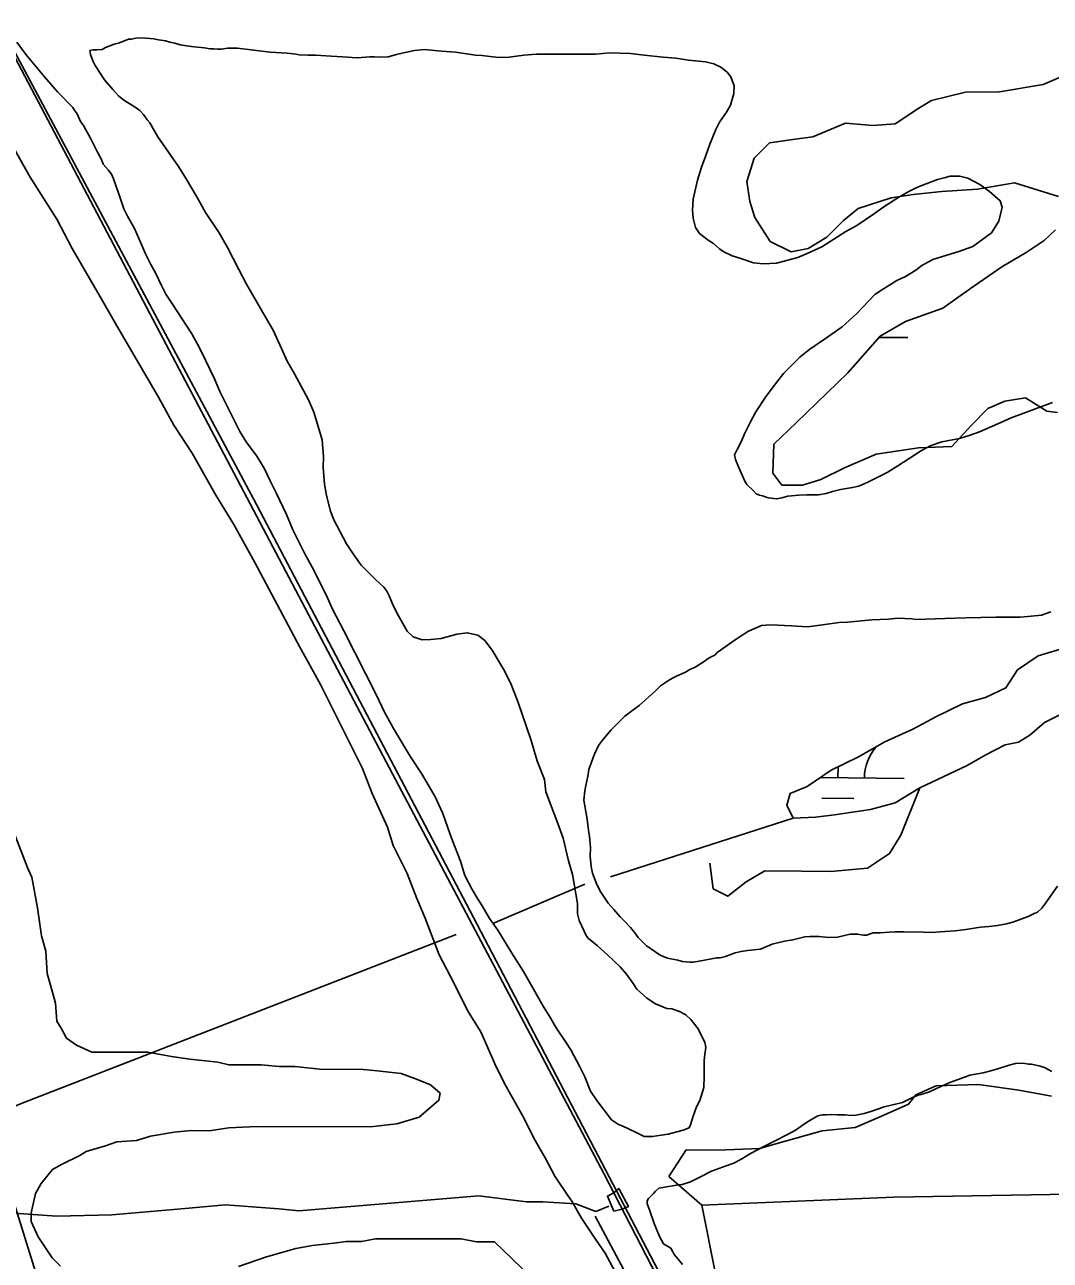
# Model space of a CAD drawing. Extents: x 3271442 to 3309282, y 752266 to 777610.
# Drawn here: x 3281323 to 3282097, y 761152 to 762085 of the extents above; entities that cross this region are included whole.
import ezdxf

# ---------------------------------------------------------------- set-up
doc = ezdxf.new("R2010")
doc.units = 0
for name, color, linetype in [('V-BRDG-OTLN', 7, 'Continuous'), ('V-RAIL-TRAK', 7, 'Continuous'), ('V-ROAD-CNTR', 7, 'Continuous'), ('V-SITE-VEGE', 7, 'Continuous'), ('V-TOPO-SHOR', 7, 'Continuous'), ('V-UTIL-LINE', 7, 'Continuous'), ('V-WETL-SWMP', 7, 'Continuous')]:
    doc.layers.add(name, color=color, linetype=linetype)

msp = doc.modelspace()

# ---------------------------------------------------------------- linework, layer by layer
at = {"layer": 'V-BRDG-OTLN'}
msp.add_lwpolyline([(3281767.16, 761189.19), (3281762.39, 761200.42), (3281767.18, 761202.99), (3281770.97, 761206.17), (3281778.3, 761192.55), (3281773.52, 761190.71)], close=True, dxfattribs=at)
at = {"layer": 'V-RAIL-TRAK'}
msp.add_lwpolyline([(3282675.51, 759475.29), (3282580.67, 759655.72), (3282389.32, 760021.6), (3282261.48, 760263.29), (3282094.35, 760578.83), (3281852.03, 761038.7), (3281759.71, 761217.45), (3281600.11, 761519.14), (3281426.72, 761848.1), (3281225.77, 762229.51), (3281018.12, 762624.77), (3280777.47, 763080.87), (3280584.03, 763445.92), (3280474.99, 763656.13), (3280392.69, 763812.22), (3280303.81, 763977.12), (3280011.59, 764499.14), (3279732.38, 764958.24), (3279510.81, 765302.38)], dxfattribs=at)
at = {"layer": 'V-ROAD-CNTR'}
msp.add_lwpolyline([(3278896.58, 766194.43), (3279207.35, 765753.19), (3279382.04, 765504.24), (3279510.19, 765320.37), (3279619.28, 765148.7), (3279740.65, 764957.87), (3279844.06, 764790.15), (3279936.96, 764634.6), (3280040.96, 764460.44), (3280130.22, 764309.95), (3280239.56, 764110.47), (3280361.88, 763885.17), (3280539.41, 763548.96), (3280924.05, 762814.51), (3281160.65, 762359.79), (3281314.57, 762065.05), (3281497.65, 761722.46), (3281661.21, 761410.65), (3281877.31, 760997.64)], dxfattribs=at)
at = {"layer": 'V-SITE-VEGE'}
for points in [[(3281790.17, 761245.39), (3281783.55, 761248.71), (3281773.62, 761253.51), (3281770.68, 761254.62), (3281765.54, 761257.94), (3281754.52, 761272.68), (3281749.75, 761279.68), (3281745.36, 761290.36), (3281741.32, 761298.46), (3281734.72, 761310.98), (3281731.42, 761315.78), (3281723.71, 761327.56), (3281719.68, 761334.56), (3281713.81, 761343.77), (3281699.13, 761369.93), (3281690.33, 761383.92), (3281679.69, 761401.23), (3281673.45, 761410.08), (3281667.95, 761419.66), (3281664.27, 761425.18), (3281660.24, 761431.81), (3281654.74, 761442.49), (3281651.45, 761453.17), (3281647.42, 761463.48), (3281643.75, 761473.42), (3281638.26, 761489.26), (3281632.4, 761501.78), (3281622.49, 761518.72), (3281613.69, 761531.98), (3281600.85, 761553.35), (3281593.88, 761566.24), (3281588.38, 761578.02), (3281563.44, 761627.01), (3281554.64, 761643.95), (3281550.24, 761653.89), (3281539.61, 761675.26), (3281534.11, 761685.2), (3281524.94, 761703.25), (3281520.18, 761715.03), (3281512.48, 761731.23), (3281507.71, 761740.81), (3281503.31, 761750.02), (3281497.81, 761758.86), (3281489.73, 761769.91), (3281484.96, 761777.65), (3281469.93, 761807.85), (3281465.9, 761817.42), (3281458.93, 761831.42), (3281454.53, 761840.63), (3281448.66, 761851.31), (3281433.62, 761874.52), (3281429.21, 761881.15), (3281425.92, 761887.78), (3281421.52, 761896.98), (3281417.85, 761903.61), (3281413.81, 761911.71), (3281409.05, 761922.76), (3281405.39, 761930.87), (3281400.25, 761940.07), (3281397.32, 761945.6), (3281394.39, 761954.8), (3281389.63, 761968.43), (3281388.16, 761971.74), (3281385.59, 761975.06), (3281381.92, 761979.48), (3281380.46, 761982.8), (3281377.89, 761987.95), (3281375.69, 761992), (3281372.75, 761997.9), (3281370.92, 762001.21), (3281368.72, 762005.26), (3281366.89, 762008.58), (3281364.68, 762011.52), (3281362.12, 762017.42), (3281359.92, 762020.36), (3281358.81, 762022.2), (3281347.43, 762034), (3281337.51, 762045.43), (3281323.56, 762062.01), (3281316.59, 762071.59)], [(3281950.72, 761933.21), (3281942.25, 761928.44), (3281924.2, 761917.06), (3281913.15, 761911.93), (3281906.16, 761909), (3281889.96, 761904.61), (3281880.02, 761904.26), (3281872.66, 761905.01), (3281862.36, 761908.34), (3281856.48, 761910.19), (3281850.23, 761913.15), (3281846.92, 761915.36), (3281842.52, 761919.42), (3281838.47, 761922), (3281831.86, 761927.17), (3281828.92, 761931.58), (3281827.09, 761938.58), (3281826.73, 761944.47), (3281827.12, 761952.93), (3281830.46, 761967.28), (3281833.42, 761977.21), (3281836.75, 761986.03), (3281839.7, 761994.49), (3281844.14, 762005.52), (3281847.09, 762011.04), (3281852.26, 762018.75), (3281855.21, 762023.9), (3281857.8, 762032.72), (3281858.18, 762038.61), (3281855.62, 762045.24), (3281852.68, 762048.93), (3281847.9, 762052.61), (3281842.76, 762055.2), (3281836.5, 762056.68), (3281823.63, 762057.81), (3281814.06, 762059.3), (3281804.5, 762060.05), (3281790.15, 762061.55), (3281779.85, 762063.04), (3281764.02, 762063.44), (3281753.35, 762062.35), (3281708.83, 762062.43), (3281699.26, 762061.71), (3281688.22, 762060.26), (3281680.12, 762059.9), (3281667.61, 762061.4), (3281662.83, 762061.77), (3281647.75, 762064.01), (3281637.08, 762064.76), (3281624.2, 762065.89), (3281616.84, 762065.17), (3281608.37, 762063.34), (3281603.22, 762062.25), (3281596.96, 762060.42), (3281591.44, 762060.06), (3281586.66, 762060.44), (3281582.98, 762060.45), (3281573.41, 762059.73), (3281562.37, 762060.48), (3281553.91, 762060.86), (3281542.14, 762061.62), (3281536.25, 762061.63), (3281529.63, 762062.01), (3281527.42, 762062.38), (3281520.79, 762063.13), (3281507.92, 762063.89), (3281483.27, 762066.88), (3281475.54, 762066.89), (3281471.12, 762066.16), (3281468.18, 762066.17), (3281465.24, 762066.54), (3281462.66, 762066.55), (3281458.25, 762067.29), (3281450.52, 762068.04), (3281444.64, 762068.78), (3281439.85, 762069.53), (3281435.81, 762070.64), (3281432.13, 762071.38), (3281428.82, 762072.49), (3281423.67, 762073.24), (3281419.99, 762073.98), (3281410.79, 762074.74), (3281406.38, 762074.37), (3281403.06, 762073.64), (3281400.86, 762073.65), (3281394.23, 762071.08), (3281390.18, 762069.99), (3281383.55, 762067.42), (3281380.97, 762065.95), (3281376.92, 762065.59), (3281373.98, 762065.6), (3281371.77, 762065.23), (3281372.13, 762062.29), (3281373.96, 762057.5), (3281375.8, 762053.82), (3281382.77, 762043.14), (3281389.01, 762035.77), (3281393.42, 762030.97), (3281397.46, 762027.66), (3281402.61, 762024.33), (3281405.92, 762022.49)], [(3281297.18, 762021.4), (3281326.69, 761969.58), (3281346.71, 761937.85), (3281358.3, 761915.64), (3281379.37, 761879.68), (3281392.02, 761857.48), (3281423.63, 761803.54), (3281435.22, 761782.39), (3281448.92, 761761.24), (3281466.83, 761729.51), (3281480.53, 761707.3), (3281496.34, 761678.75), (3281530.05, 761615.3), (3281545.85, 761586.75), (3281577.45, 761523.3), (3281584.81, 761504.27), (3281596.4, 761478.9), (3281600.6, 761465.16), (3281611.13, 761444.01), (3281618.5, 761424.97), (3281624.81, 761410.17), (3281635.34, 761382.69), (3281643.77, 761366.82), (3281657.46, 761339.33), (3281666.94, 761324.53), (3281678.52, 761298.09), (3281685.9, 761283.29), (3281699.59, 761258.96), (3281706.97, 761244.16), (3281715.4, 761229.35), (3281722.77, 761215.61), (3281733.07, 761200.11)], [(3281405.92, 762022.49), (3281409.59, 762019.91), (3281412.16, 762016.96), (3281415.1, 762012.91), (3281416.93, 762010.7), (3281423.17, 762000.01), (3281438.59, 761977.54), (3281444.46, 761968.33), (3281452.53, 761954.7), (3281459.13, 761942.91), (3281469.41, 761927.44), (3281475.64, 761916.39), (3281484.08, 761899.82), (3281489.94, 761888.77), (3281504.98, 761862.61), (3281510.12, 761854.14), (3281516.35, 761840.15), (3281520.75, 761830.57), (3281526.25, 761821), (3281536.89, 761801.47), (3281540.92, 761792.27), (3281547.14, 761771.28), (3281548.22, 761758.4), (3281547.84, 761750.31), (3281548.92, 761737.8), (3281550.38, 761729.33), (3281553.3, 761717.55), (3281555.86, 761710.92), (3281565.4, 761692.87), (3281570.9, 761684.4), (3281576.41, 761676.66), (3281582.65, 761670.76), (3281587.43, 761665.97), (3281593.68, 761660.07), (3281595.88, 761657.12), (3281597.71, 761653.44), (3281601.01, 761645.71), (3281604.67, 761638.34), (3281611.28, 761626.92), (3281615.69, 761622.5), (3281622.67, 761620.28), (3281628.93, 761620.64), (3281637.02, 761621.36), (3281648.81, 761624.65), (3281656.54, 761625.74), (3281664.63, 761623.89), (3281669.77, 761619.83), (3281675.28, 761612.46), (3281684.08, 761598.09), (3281689.58, 761587.41), (3281695.08, 761573.05), (3281698.01, 761564.21), (3281704.96, 761544.33), (3281708.25, 761532.18), (3281709.72, 761528.13), (3281714.85, 761514.88), (3281715.94, 761505.68), (3281725.09, 761481.74), (3281729.12, 761470.7), (3281732.77, 761454.5), (3281736.06, 761443.09), (3281738.61, 761428.73), (3281739.7, 761421.37), (3281739.69, 761413.64), (3281741.15, 761408.49), (3281744.82, 761400.39), (3281746.65, 761396.7), (3281748.12, 761394.86), (3281754.73, 761389.69), (3281757.67, 761386.75), (3281762.45, 761382.69), (3281772, 761373.47), (3281776.77, 761367.95), (3281781.91, 761360.95), (3281784.48, 761356.53), (3281792.2, 761349.89), (3281798.81, 761345.46), (3281807.27, 761342.14), (3281810.95, 761341.76), (3281816.83, 761339.91), (3281821.61, 761337.33), (3281825.28, 761333.64), (3281830.79, 761326.64), (3281832.26, 761324.06), (3281835.93, 761316.69), (3281836.65, 761312.64), (3281835.91, 761307.5), (3281835.53, 761302.71), (3281835.51, 761290.94), (3281835.13, 761282.47), (3281832.17, 761272.54), (3281829.58, 761267.76), (3281826.99, 761260.78), (3281825.14, 761254.16), (3281824.04, 761251.95), (3281819.62, 761250.12), (3281814.83, 761249.03), (3281808.2, 761247.2), (3281803.05, 761246.47), (3281796.43, 761245.38), (3281790.17, 761245.39)], [(3282098.41, 761799.37), (3282067.11, 761788.02), (3282057.17, 761783.26), (3282043.17, 761777.4), (3282035.44, 761774.46), (3282028.08, 761772.27), (3282014.83, 761769.72), (3282005.99, 761766.79), (3281998.62, 761762.75), (3281981.68, 761751.74), (3281973.57, 761746.61), (3281958.84, 761739.27), (3281952.21, 761736.34), (3281947.43, 761735.25), (3281938.22, 761733.79), (3281932.33, 761732.33), (3281927.55, 761730.87), (3281921.66, 761729.77), (3281912.83, 761729.79), (3281906.94, 761729.43), (3281898.48, 761728.71), (3281894.06, 761727.61), (3281890.38, 761726.89), (3281883.76, 761727.63), (3281879.34, 761729.11), (3281877.13, 761729.48), (3281874.56, 761730.59), (3281872.73, 761732.8), (3281867.58, 761737.6), (3281866.11, 761740.18), (3281864.3, 761744.24), (3281861.35, 761750.85), (3281859.15, 761756.38), (3281858.42, 761760.06), (3281860.27, 761764.1), (3281863.59, 761770.35), (3281865.81, 761775.87), (3281870.61, 761785.43), (3281874.3, 761792.41), (3281881.68, 761803.44), (3281886.85, 761810.42), (3281895.33, 761821.44), (3281907.86, 761833.93), (3281915.23, 761839.81), (3281927.02, 761847.88), (3281939.55, 761856.69), (3281950.6, 761866.61), (3281964.24, 761880.93), (3281970.88, 761885.34), (3281980.82, 761891.58), (3281987.45, 761894.51), (3281995.19, 761899.28), (3281999.61, 761902.95), (3282008.08, 761907.35), (3282012.13, 761908.81), (3282027.59, 761913.57), (3282038.27, 761917.23), (3282052.27, 761927.51), (3282057.81, 761936.33), (3282060.4, 761947), (3282058.94, 761951.78), (3282050.86, 761958.79), (3282043.51, 761963.95), (3282034.31, 761968.75), (3282028.43, 761970.24), (3282021.07, 761970.25), (3282016.65, 761969.15), (3282011.5, 761967.69), (3281999.71, 761963.3), (3281996.03, 761961.83), (3281989.4, 761958.53), (3281982.41, 761954.5), (3281970.99, 761947.16), (3281963.25, 761941.65), (3281950.72, 761933.21)], [(3281747.17, 761485.01), (3281744.62, 761499.37), (3281745.37, 761506.36), (3281746.12, 761510.41), (3281747.6, 761517.4), (3281748.35, 761522.55), (3281752.41, 761533.58), (3281755.73, 761540.56), (3281758.69, 761544.6), (3281765.32, 761552.32), (3281775.65, 761562.61), (3281782.65, 761568.11), (3281786.33, 761570.68), (3281798.12, 761581.33), (3281802.55, 761585.74), (3281806.97, 761588.68), (3281809.18, 761590.14), (3281812.5, 761591.98), (3281815.07, 761593.08), (3281819.12, 761594.91), (3281821.33, 761596.01), (3281824.65, 761597.84), (3281828.7, 761599.68), (3281833.48, 761602.61), (3281836.07, 761604.45), (3281837.91, 761605.92), (3281841.23, 761607.75), (3281843.44, 761608.85), (3281845.28, 761610.69), (3281858.91, 761620.23), (3281861.86, 761622.43), (3281868.86, 761626.83), (3281878.8, 761631.23), (3281885.79, 761631.59), (3281901.25, 761630.82), (3281913.39, 761630.07), (3281922.96, 761631.52), (3281937.31, 761633.34), (3281943.57, 761633.7), (3281961.97, 761635.5), (3281974.48, 761635.85), (3281981.47, 761636.57), (3281992.14, 761636.18), (3281995.45, 761635.81), (3282017.17, 761636.51), (3282032.99, 761636.85), (3282055.44, 761637.54), (3282073.83, 761637.51), (3282079.72, 761637.87), (3282090.03, 761638.95), (3282097.02, 761641.52)], [(3282102.18, 761434.34), (3282092.59, 761420.74), (3282090.37, 761417.8), (3282087.05, 761414.87), (3282084.48, 761413.76), (3282080.06, 761411.57), (3282075.27, 761409.73), (3282068.27, 761407.17), (3282063.49, 761406.07), (3282056.86, 761404.62), (3282050.61, 761403.89), (3282043.98, 761403.54), (3282032.94, 761401.71), (3282024.84, 761400.62), (3282017.11, 761400.27), (3282006.81, 761399.55), (3282000.92, 761399.56), (3281993.56, 761399.94), (3281991.35, 761399.58), (3281986.21, 761399.96), (3281979.58, 761399.97), (3281975.17, 761399.61), (3281968.17, 761399.25), (3281963.02, 761399.26), (3281957.87, 761397.43), (3281955.66, 761397.44), (3281951.24, 761398.18), (3281945.72, 761398.19), (3281936.15, 761396), (3281929.16, 761395.64), (3281922.17, 761396.39), (3281915.18, 761396.4), (3281911.5, 761396.04), (3281902.3, 761393.85), (3281896.04, 761392.76), (3281886.84, 761390.57), (3281878, 761386.9), (3281875.42, 761386.54), (3281871, 761386.18), (3281868.06, 761385.82), (3281863.28, 761385.09), (3281858.86, 761383.99), (3281851.49, 761381.43), (3281847.45, 761380.33), (3281844.87, 761380.34), (3281831.62, 761377.79), (3281827.2, 761377.06), (3281824.62, 761377.06), (3281819.1, 761377.44), (3281815.43, 761378.55), (3281807.7, 761380.04), (3281802.19, 761382.25), (3281794.84, 761387.42), (3281791.9, 761389.26), (3281785.65, 761395.53), (3281783.08, 761399.21), (3281779.78, 761403.27), (3281775.37, 761408.06), (3281772.07, 761411.37), (3281767.29, 761416.9), (3281762.89, 761421.69), (3281757.38, 761429.8), (3281754.45, 761435.69), (3281751.15, 761444.16), (3281750.06, 761449.32), (3281749.33, 761457.05), (3281749.71, 761463.67), (3281748.99, 761472.13), (3281748.26, 761474.71), (3281747.54, 761480.6), (3281747.17, 761485.01)], [(3281343.36, 761153.87), (3281332.82, 761169.73), (3281327.55, 761181.36), (3281327.56, 761187.7), (3281330.24, 761200.11), (3281330.76, 761202.49), (3281335, 761209.88), (3281343.46, 761220.43), (3281350.87, 761224.65), (3281363.56, 761230.97), (3281368.84, 761234.13), (3281383.64, 761238.33), (3281392.1, 761241.49), (3281406.89, 761242.52), (3281417.46, 761245.68), (3281435.43, 761248.81), (3281448.11, 761249.85), (3281461.85, 761249.83), (3281476.64, 761251.92), (3281497.78, 761252.94), (3281583.36, 761252.81), (3281603.44, 761254.89), (3281620.35, 761260.15), (3281635.16, 761272.8), (3281636.23, 761278.08), (3281628.84, 761284.43), (3281618.28, 761288.68), (3281606.67, 761292.92), (3281588.71, 761295.06), (3281578.15, 761296.14), (3281545.39, 761296.19), (3281526.38, 761298.33), (3281514.75, 761298.35), (3281501.02, 761299.43), (3281476.72, 761299.46), (3281468.27, 761301.59), (3281447.14, 761303.74), (3281433.41, 761305.87), (3281415.45, 761309.07), (3281373.19, 761309.14), (3281361.58, 761314.44), (3281354.19, 761319.73), (3281349.97, 761327.14), (3281346.81, 761332.43), (3281345.78, 761346.16), (3281342.62, 761357.79), (3281339.47, 761368.36), (3281338.44, 761385.27), (3281335.29, 761396.9), (3281332.15, 761418.03), (3281327.96, 761441.28), (3281324.81, 761447.63), (3281314.28, 761475.11)], [(3281930.4, 761262.07), (3281935.91, 761261.69), (3281941.8, 761261.68), (3281946.22, 761261.3), (3281949.9, 761261.66), (3281956.15, 761262.76), (3281961.31, 761264.22), (3281971.25, 761267.88), (3281985.24, 761271.17), (3281992.61, 761274.83), (3281997.02, 761276.67), (3281999.23, 761277.03), (3282005.49, 761279.23), (3282013.96, 761283.26), (3282020.96, 761286.19), (3282032.74, 761290.58), (3282036.06, 761291.68), (3282045.99, 761293.51), (3282051.88, 761294.97), (3282057.78, 761296.8), (3282065.51, 761299.36), (3282070.29, 761300.45), (3282076.18, 761300.81), (3282080.23, 761300.07), (3282082.44, 761300.07), (3282089.06, 761298.58), (3282092.37, 761297.47), (3282097.88, 761294.52)], [(3281819.07, 761148.93), (3281814.66, 761154.46), (3281812.83, 761156.3), (3281811.73, 761158.51), (3281810.26, 761161.09), (3281804.75, 761164.41), (3281801.81, 761169.93), (3281797.78, 761179.88), (3281794.12, 761190.19), (3281792.29, 761194.61), (3281792.29, 761196.81), (3281793.4, 761198.65), (3281794.86, 761200.11), (3281797.08, 761202.33), (3281798.56, 761204.16), (3281801.14, 761206.36), (3281808.5, 761207.82), (3281811.81, 761208.18), (3281815.86, 761208.91), (3281818.81, 761209.28), (3281825.07, 761211.11), (3281831.7, 761214.41), (3281840.9, 761219.17), (3281851.95, 761223.2), (3281857.84, 761225.4), (3281863.73, 761228.7), (3281870.37, 761232.73), (3281881.05, 761238.24), (3281888.41, 761241.9), (3281898.36, 761247.04), (3281904.25, 761250.34), (3281911.98, 761255.48), (3281916.04, 761258.05), (3281921.2, 761260.98), (3281924.51, 761261.71), (3281927.45, 761261.7), (3281930.4, 761262.07)], [(3281733.07, 761200.11), (3281735.42, 761196.57), (3281742.8, 761183.88), (3281753.34, 761168.01), (3281760.72, 761157.44), (3281768.09, 761143.69)], [(3281704.69, 761139.56), (3281677.26, 761166.02), (3281663.52, 761166.04), (3281651.9, 761168.17), (3281587.45, 761168.28), (3281576.88, 761166.18), (3281565.26, 761166.2), (3281557.86, 761165.15), (3281539.9, 761163.07), (3281527.21, 761160.97), (3281516.65, 761157.82), (3281505.02, 761154.67), (3281483.88, 761147.31)], [(3281349.69, 761147.52), (3281343.36, 761153.87)]]:
    msp.add_lwpolyline(points, dxfattribs=at)
at = {"layer": 'V-TOPO-SHOR'}
for p, q in [((3281764.82, 761441.36), (3281902.54, 761485.7)), ((3281675.96, 761406.11), (3281745.4, 761435.99))]:
    msp.add_line(p, q, dxfattribs=at)
for points in [[(3281998.25, 761508.71), (3281983.75, 761472.78), (3281975.34, 761459.01), (3281958.64, 761448.07), (3281930.94, 761445.53), (3281908.79, 761445.71), (3281881.12, 761445.94), (3281867.21, 761437.75), (3281853.28, 761426.8), (3281842.25, 761432.42), (3281839.64, 761451.82)], [(3281648.21, 761398.04), (3281320.54, 761270.64), (3281151.11, 761200.07), (3281142.74, 761191.83)], [(3281808.86, 761215.35), (3281821.95, 761235.37), (3281845.47, 761235.18), (3281877.31, 761236.3), (3281891.19, 761240.34), (3281924.48, 761249.75), (3281949.41, 761252.31), (3281968.86, 761260.46), (3281989.69, 761269.97), (3281995.29, 761276.85), (3282010.57, 761283.64), (3282042.41, 761284.76), (3282072.82, 761280.36), (3282097.7, 761276)], [(3284074.28, 761123.42), (3284006.51, 761140.06), (3283940.5, 761154.9), (3283901.26, 761164.16), (3283874.59, 761180.47), (3283838.99, 761198.63), (3283803.44, 761222.16), (3283499.52, 761210.36), (3283404.82, 761212.93), (3283294.11, 761224.57), (3283163.6, 761220.28), (3282882.93, 761210.08), (3282602.28, 761203.46), (3282259.14, 761204.49), (3281978.51, 761199.66), (3281833.7, 761193.7), (3281808.86, 761215.35)], [(3281299.79, 761188.46), (3281346.82, 761185.31), (3281388.35, 761186.35), (3281417.43, 761188.88), (3281446.52, 761191.41), (3281474.22, 761193.95), (3281514.33, 761190.85), (3281529.54, 761189.34), (3281665.27, 761200.68), (3281701.22, 761196.23), (3281713.67, 761196.13), (3281738.57, 761194.54), (3281753.75, 761188.88), (3281763.47, 761192.95)], [(3281833.7, 761193.7), (3281844, 761141.79), (3281960.34, 760946.02), (3282086.76, 760671.54)], [(3281939.74, 760831.81), (3281786.65, 761122.6), (3281753.21, 761185.43)]]:
    msp.add_lwpolyline(points, dxfattribs=at)
at = {"layer": 'V-UTIL-LINE'}
msp.add_lwpolyline([(3279007.8, 765874.51), (3279354.31, 765391.51), (3279687.76, 764906.05), (3279981.76, 764398.1), (3280293.06, 763854.33), (3280575.1, 763339.81), (3280779.74, 762774.92), (3281005.9, 762220.66), (3281173.67, 761647.92), (3281355.9, 761062.22), (3281532.23, 760488.88), (3281713.97, 759909.97), (3281890.57, 759335.6), (3282074.75, 758762.44), (3282253.71, 758183.78), (3282418.2, 757643.64)], dxfattribs=at)
at = {"layer": 'V-WETL-SWMP'}
for p, q in [((3281967.53, 761848.62), (3281989.13, 761848.44)), ((3281936.39, 761516.19), (3281936.46, 761524.55)), ((3281922.95, 761516.3), (3281986.39, 761515.78)), ((3281924.26, 761500.86), (3281948.26, 761500.66))]:
    msp.add_line(p, q, dxfattribs=at)
for points in [[(3282102.81, 761954.87), (3282069.71, 761965.24), (3282041.74, 761960.5), (3282014.87, 761958.71), (3281993.16, 761956.54), (3281976.6, 761953.99), (3281951.56, 761945.94), (3281940.5, 761936.76), (3281927.97, 761924.28), (3281913.97, 761915.84), (3281901.09, 761913.28), (3281885.28, 761921.04), (3281873.54, 761939.09), (3281869.88, 761951.24), (3281867.7, 761966.33), (3281873.25, 761983.98), (3281884.68, 761995.37), (3281904.19, 761998.28), (3281917.44, 762000.09), (3281942.11, 762010.35), (3281962.71, 762008.48), (3281979.64, 762009.92), (3281997.32, 762021.66), (3282006.9, 762027.53), (3282032.67, 762033.74), (3282058.43, 762034.07), (3282091.19, 762039.53), (3282120.65, 762051.99)], [(3282102.15, 761791.86), (3282094.06, 761792.98), (3282077.89, 761802.95), (3282062.43, 761800.4), (3282049.54, 761794.9), (3282037.01, 761782.04), (3282022.26, 761766.25), (3281997.23, 761765.19), (3281965.21, 761760.46), (3281941.28, 761750.2), (3281923.6, 761741.4), (3281909.61, 761737.01), (3281894.15, 761737.04), (3281887.18, 761746.25), (3281887.95, 761767.96), (3281904.91, 761784.12), (3281943.98, 761821.95), (3281968.31, 761849.51), (3281987.47, 761860.51), (3282015.45, 761870.76), (3282036.45, 761885.45), (3282060.03, 761901.96), (3282078.45, 761912.6), (3282092.08, 761921.78), (3282100.56, 761929.86)], [(3282124.58, 761573.99), (3282092.17, 761557.85), (3282081.12, 761548.31), (3282072.64, 761543.17), (3282062.7, 761540.98), (3282047.6, 761533.28), (3282033.98, 761525.57), (3281998.25, 761508.71), (3281979.46, 761497.34), (3281961.06, 761492.22), (3281933.82, 761488.22), (3281919.47, 761486.41), (3281902.54, 761485.7), (3281897.77, 761495.64), (3281900.36, 761504.47), (3281913.25, 761509.6), (3281931.31, 761522.08), (3281951.93, 761531.97), (3281971.82, 761543.35), (3281992.81, 761552.88), (3282010.86, 761562.41), (3282030.38, 761571.95), (3282047.68, 761576.7), (3282063.15, 761584.03), (3282072, 761597.63), (3282087.48, 761608.27), (3282106.99, 761614.13)]]:
    msp.add_lwpolyline(points, dxfattribs=at)
msp.add_arc((3281991.63, 761516.21), 35.25, 138.75625, 180.29991, dxfattribs=at)

doc.saveas('drawing.dxf')
